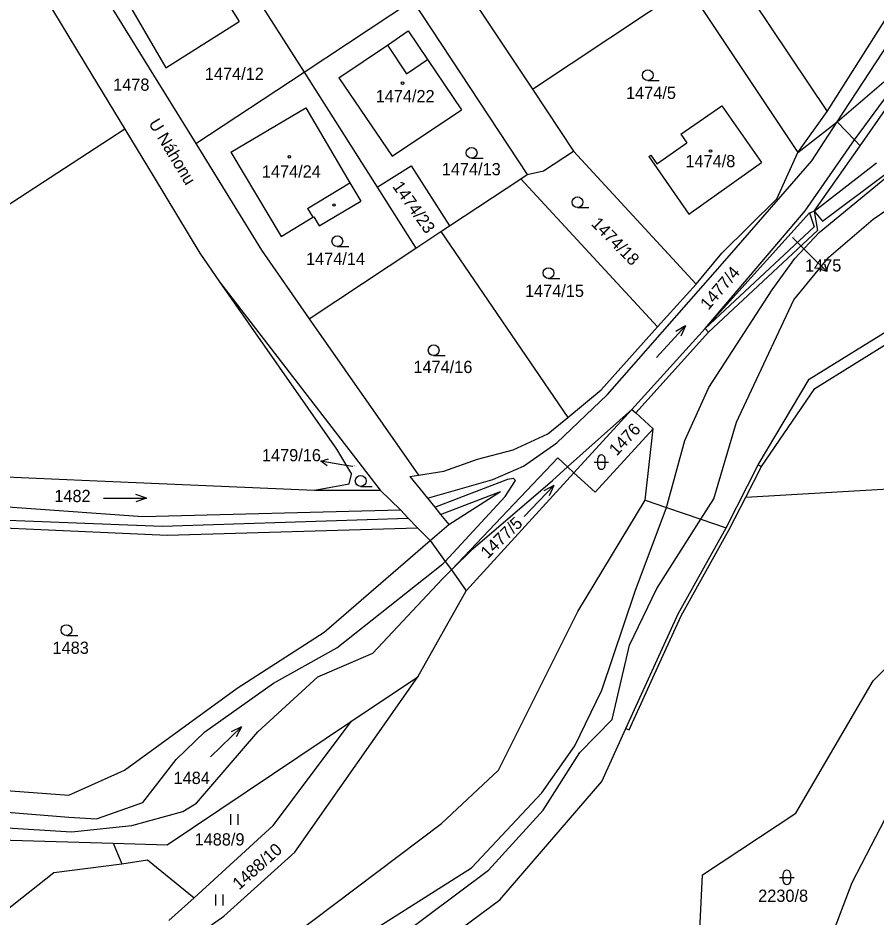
# Model space of a CAD drawing. Extents: x -785744 to -782822, y -1067550 to -1063910.
# Drawn here: x -784719.8 to -784600.3, y -1065821.9 to -1065696.7 of the extents above; entities that cross this region are included whole.
import ezdxf

# ---------------------------------------------------------------- set-up
doc = ezdxf.new("R2010")
doc.units = 0
for name, color, linetype in [('Hranice parcel', 7, 'Continuous'), ('Parcelní čísla', 7, 'Continuous'), ('Pop_ČP_popisy', 7, 'Continuous'), ('Vnitřní kresba', 7, 'Continuous'), ('Značky budov', 7, 'Continuous'), ('Značky kultur', 7, 'Continuous')]:
    doc.layers.add(name, color=color, linetype=linetype)

msp = doc.modelspace()

# ---------------------------------------------------------------- linework, layer by layer
at = {"layer": 'Hranice parcel'}
for p, q in [((-784709.51, -1065704.64), (-784704.94, -1065712.2)), ((-784704.94, -1065712.2), (-784735.77, -1065732.34)), ((-784704.94, -1065712.2), (-784700.85, -1065718.96))]:
    msp.add_line(p, q, dxfattribs=at)
for points in [[(-784630.46, -1065674.88), (-784607.07, -1065709.76)], [(-784696.38, -1065678.5), (-784679.94, -1065704.26)], [(-784663.11, -1065684.09), (-784648.14, -1065706.65)], [(-784711.89, -1065686.95), (-784695.03, -1065714.23)], [(-784693.74, -1065689.64), (-784688.98, -1065697.2)], [(-784718.06, -1065690.49), (-784709.51, -1065704.64)], [(-784648.14, -1065706.65), (-784626.6, -1065692.29)], [(-784626.6, -1065692.29), (-784611.15, -1065715.45)], [(-784679.94, -1065704.26), (-784664.86, -1065694.29)], [(-784664.86, -1065694.29), (-784648.86, -1065718.52)], [(-784704, -1065695.46), (-784699.23, -1065703.65)], [(-784607.07, -1065709.76), (-784598.5, -1065696.2)], [(-784699.23, -1065703.65), (-784688.98, -1065697.2)], [(-784668.35, -1065700.52), (-784665.43, -1065698.54)], [(-784665.43, -1065698.54), (-784662.74, -1065702.52)], [(-784675.09, -1065705.07), (-784668.35, -1065700.52)], [(-784662.74, -1065702.52), (-784658.03, -1065709.51)], [(-784695.03, -1065714.23), (-784679.94, -1065704.26)], [(-784679.94, -1065704.26), (-784669.77, -1065720.31)], [(-784675.09, -1065705.07), (-784667.69, -1065715.97)], [(-784605.68, -1065711.2), (-784599.17, -1065705.61)], [(-784648.14, -1065706.65), (-784642.42, -1065715.27)], [(-784627.47, -1065712.92), (-784621.76, -1065708.95)], [(-784621.76, -1065708.95), (-784616.25, -1065716.87)], [(-784602.47, -1065714.53), (-784598.61, -1065709.03)], [(-784690.13, -1065715.44), (-784679.72, -1065709.24)], [(-784679.72, -1065709.24), (-784673.56, -1065719.68)], [(-784667.69, -1065715.97), (-784658.03, -1065709.51)], [(-784611.15, -1065715.45), (-784607.07, -1065709.76)], [(-784611.15, -1065715.45), (-784605.68, -1065711.2)], [(-784605.68, -1065711.2), (-784603.29, -1065713.68)], [(-784630.82, -1065717.03), (-784626.64, -1065714.11)], [(-784627.47, -1065712.92), (-784626.64, -1065714.11)], [(-784602.47, -1065714.53), (-784603.29, -1065713.68)], [(-784695.03, -1065714.23), (-784685.86, -1065729.07)], [(-784646.6, -1065718.04), (-784642.42, -1065715.27)], [(-784642.42, -1065715.27), (-784625.35, -1065733.78)], [(-784608.87, -1065723.64), (-784602.47, -1065714.53)], [(-784690.13, -1065715.44), (-784683.15, -1065727.16)], [(-784631.94, -1065716.04), (-784631.65, -1065715.84)], [(-784631.94, -1065716.04), (-784626.37, -1065724.04)], [(-784631.65, -1065715.84), (-784630.82, -1065717.03)], [(-784614.09, -1065721.91), (-784611.15, -1065715.45)], [(-784669.77, -1065720.31), (-784665.02, -1065717.31)], [(-784665.02, -1065717.31), (-784659.71, -1065725.69)], [(-784626.37, -1065724.04), (-784616.25, -1065716.87)], [(-784608.87, -1065723.64), (-784600.19, -1065716.89)], [(-784700.85, -1065718.96), (-784694.49, -1065729.49)], [(-784659.71, -1065725.69), (-784649.76, -1065719.11)], [(-784649.76, -1065719.11), (-784648.86, -1065718.52)], [(-784649.76, -1065719.11), (-784630.71, -1065739.76)], [(-784648.86, -1065718.52), (-784646.6, -1065718.04)], [(-784607.75, -1065725.05), (-784598.49, -1065718.13)], [(-784673.56, -1065719.68), (-784672.04, -1065722.25)], [(-784669.77, -1065720.31), (-784664.4, -1065728.79)], [(-784677.84, -1065725.66), (-784672.04, -1065722.25)], [(-784621.76, -1065729.48), (-784614.09, -1065721.91)], [(-784624.08, -1065739.97), (-784609.54, -1065723.86)], [(-784609.54, -1065723.86), (-784608.87, -1065723.64)], [(-784608.87, -1065723.64), (-784607.75, -1065725.05)], [(-784608.87, -1065723.64), (-784608.43, -1065726.32)], [(-784683.15, -1065727.16), (-784678.72, -1065724.49)], [(-784678.72, -1065724.49), (-784678.59, -1065724.42)], [(-784678.59, -1065724.42), (-784677.84, -1065725.66)], [(-784664.4, -1065728.79), (-784660.92, -1065726.49)], [(-784660.92, -1065726.49), (-784659.71, -1065725.69)], [(-784660.92, -1065726.49), (-784643.21, -1065752.35)], [(-784623.6, -1065740.48), (-784608.43, -1065726.32)], [(-784685.86, -1065729.07), (-784679.26, -1065738.61)], [(-784679.26, -1065738.61), (-784664.4, -1065728.79)], [(-784694.49, -1065729.49), (-784691.71, -1065733.47)], [(-784625.35, -1065733.78), (-784621.76, -1065729.48)], [(-784691.71, -1065733.47), (-784675.45, -1065756.76)], [(-784691.71, -1065733.47), (-784669.34, -1065762.48)], [(-784630.71, -1065739.76), (-784625.35, -1065733.78)], [(-784679.26, -1065738.61), (-784664.01, -1065760.4)], [(-784638.55, -1065748.51), (-784630.71, -1065739.76)], [(-784624.08, -1065739.97), (-784623.6, -1065740.48)], [(-784609.6, -1065747.04), (-784598.65, -1065740.26)], [(-784633.75, -1065751.7), (-784623.6, -1065740.48)], [(-784608.82, -1065748.32), (-784597.76, -1065741.47)], [(-784616.67, -1065758.96), (-784609.6, -1065747.04)], [(-784643.21, -1065752.35), (-784638.55, -1065748.51)], [(-784616.22, -1065759.18), (-784608.82, -1065748.32)], [(-784642.36, -1065760.09), (-784634.27, -1065751.24)], [(-784634.27, -1065751.24), (-784633.75, -1065751.7)], [(-784646, -1065754.65), (-784643.21, -1065752.35)], [(-784633.75, -1065751.7), (-784631.31, -1065753.93)], [(-784639.41, -1065762.79), (-784631.31, -1065753.93)], [(-784632.42, -1065763.87), (-784631.31, -1065753.93)], [(-784650.83, -1065756.86), (-784646, -1065754.65)], [(-784675.45, -1065756.76), (-784673.34, -1065760.27)], [(-784655.81, -1065758.19), (-784650.83, -1065756.86)], [(-784660.48, -1065759.85), (-784655.81, -1065758.19)], [(-784659.42, -1065773.6), (-784644.6, -1065757.97)], [(-784643.24, -1065759.26), (-784644.6, -1065757.97)], [(-784618.41, -1065763.48), (-784616.22, -1065759.18)], [(-784616.67, -1065758.96), (-784616.22, -1065759.18)], [(-784731.02, -1065760.22), (-784709.82, -1065761.14)], [(-784673.66, -1065761.62), (-784673.34, -1065760.27)], [(-784665.22, -1065760.59), (-784664.01, -1065760.4)], [(-784664.01, -1065760.4), (-784660.48, -1065759.85)], [(-784657.35, -1065776.5), (-784642.36, -1065760.09)], [(-784642.36, -1065760.09), (-784643.24, -1065759.26)], [(-784642.36, -1065760.09), (-784639.41, -1065762.79)], [(-784709.82, -1065761.14), (-784678.52, -1065762.5)], [(-784678.52, -1065762.5), (-784673.66, -1065761.62)], [(-784665.22, -1065760.59), (-784662.77, -1065763.6)], [(-784618.41, -1065763.48), (-784581.8, -1065761.32)], [(-784678.52, -1065762.5), (-784669.34, -1065762.48)], [(-784669.34, -1065762.48), (-784666.51, -1065765.21)], [(-784662.77, -1065763.6), (-784661.74, -1065764.87)], [(-784641.8, -1065779.41), (-784632.42, -1065763.87)], [(-784620.71, -1065767.98), (-784618.41, -1065763.48)], [(-784666.51, -1065765.21), (-784665.46, -1065766.38)], [(-784661.74, -1065764.87), (-784660.93, -1065765.87)], [(-784665.46, -1065766.38), (-784664.13, -1065767.72)], [(-784660.93, -1065765.87), (-784659.79, -1065767.29)], [(-784740.42, -1065766.91), (-784699.03, -1065768.75)], [(-784699.03, -1065768.75), (-784664.13, -1065767.72)], [(-784664.13, -1065767.72), (-784662.38, -1065769.49)], [(-784662.38, -1065769.49), (-784659.79, -1065767.29)], [(-784627.4, -1065779.98), (-784620.71, -1065767.98)], [(-784677.13, -1065782.27), (-784662.38, -1065769.49)], [(-784662.38, -1065769.49), (-784660.28, -1065772.41)], [(-784660.28, -1065772.41), (-784659.42, -1065773.6)], [(-784659.42, -1065773.6), (-784657.35, -1065776.5)], [(-784664.11, -1065788.49), (-784657.35, -1065776.5)], [(-784600.65, -1065789.05), (-784589.03, -1065777.46)], [(-784652.88, -1065801.49), (-784641.8, -1065779.41)], [(-784629.69, -1065784.96), (-784627.4, -1065779.98)], [(-784689.28, -1065790.06), (-784677.13, -1065782.27)], [(-784634.65, -1065795.88), (-784629.69, -1065784.96)], [(-784681.23, -1065812.89), (-784664.11, -1065788.49)], [(-784673.33, -1065794.67), (-784664.11, -1065788.49)], [(-784611.46, -1065807.46), (-784600.65, -1065789.05)], [(-784704.98, -1065801.47), (-784689.28, -1065790.06)], [(-784699.01, -1065811.87), (-784673.33, -1065794.67)], [(-784684.24, -1065809.19), (-784673.33, -1065794.67)], [(-784638.48, -1065803.06), (-784635.11, -1065795.68)], [(-784635.11, -1065795.68), (-784634.65, -1065795.88)], [(-784603.58, -1065817.14), (-784593.08, -1065796.78)], [(-784712.71, -1065804.96), (-784704.98, -1065801.47)], [(-784660.79, -1065808.92), (-784652.88, -1065801.49)], [(-784731.45, -1065803.59), (-784712.71, -1065804.96)], [(-784652.69, -1065819.55), (-784638.48, -1065803.06)], [(-784624.43, -1065816.08), (-784611.46, -1065807.46)], [(-784695.24, -1065819.29), (-784684.24, -1065809.19)], [(-784690.81, -1065831.54), (-784660.79, -1065808.92)], [(-784746.2, -1065810.52), (-784706.53, -1065811.65)], [(-784706.53, -1065811.65), (-784699.01, -1065811.87)], [(-784706.53, -1065811.65), (-784705.33, -1065814.52)], [(-784691.12, -1065821.84), (-784681.23, -1065812.89)], [(-784705.33, -1065814.52), (-784701.76, -1065813.96)], [(-784701.76, -1065813.96), (-784695.24, -1065819.29)], [(-784714.82, -1065815.74), (-784705.33, -1065814.52)], [(-784735.36, -1065832), (-784714.82, -1065815.74)], [(-784625.23, -1065832.4), (-784624.43, -1065816.08)], [(-784606.09, -1065823.74), (-784603.58, -1065817.14)], [(-784698.81, -1065822.42), (-784695.24, -1065819.29)], [(-784668.67, -1065831.37), (-784652.69, -1065819.55)], [(-784710.62, -1065835.61), (-784691.12, -1065821.84)]]:
    msp.add_lwpolyline(points, dxfattribs=at)
at = {"layer": 'Pop_ČP_popisy'}
for p, q in [((-784609.25, -1065729.94), (-784607.11, -1065732.04)), ((-784674.67, -1065758.95), (-784677.63, -1065758.47))]:
    msp.add_line(p, q, dxfattribs=at)
for points in [[(-784611.93, -1065727.3), (-784609.25, -1065729.94)], [(-784607.47, -1065730.99), (-784607.11, -1065732.04), (-784608.17, -1065731.7)], [(-784676.72, -1065759.12), (-784677.63, -1065758.47), (-784676.56, -1065758.14)], [(-784673.14, -1065759.2), (-784674.67, -1065758.95)]]:
    msp.add_lwpolyline(points, dxfattribs=at)
at = {"layer": 'Vnitřní kresba'}
for points in [[(-784603.29, -1065713.68), (-784586.06, -1065690.32)], [(-784605.68, -1065711.2), (-784596.66, -1065697.44)], [(-784668.35, -1065700.52), (-784665.66, -1065704.49)], [(-784665.66, -1065704.49), (-784662.74, -1065702.52)], [(-784609.22, -1065716.62), (-784605.68, -1065711.2)], [(-784610.13, -1065723.57), (-784603.29, -1065713.68)], [(-784620.69, -1065729.81), (-784609.22, -1065716.62)], [(-784608.21, -1065726.61), (-784598.76, -1065718.84)], [(-784679.47, -1065723.25), (-784673.56, -1065719.68)], [(-784600.67, -1065724.75), (-784594.96, -1065720.83)], [(-784679.47, -1065723.25), (-784678.72, -1065724.49)], [(-784624.08, -1065739.97), (-784610.13, -1065723.57)], [(-784609.54, -1065723.86), (-784608.91, -1065725.81)], [(-784606.83, -1065730.04), (-784600.67, -1065724.75)], [(-784624.08, -1065739.97), (-784608.91, -1065725.81)], [(-784611.57, -1065730.24), (-784608.21, -1065726.61)], [(-784637.7, -1065749.19), (-784620.69, -1065729.81)], [(-784614.72, -1065734.6), (-784611.57, -1065730.24)], [(-784611.74, -1065735.98), (-784606.83, -1065730.04)], [(-784623.56, -1065748.19), (-784614.72, -1065734.6)], [(-784619.69, -1065753.01), (-784611.74, -1065735.98)], [(-784634.27, -1065751.24), (-784624.08, -1065739.97)], [(-784626.92, -1065755.56), (-784623.56, -1065748.19)], [(-784644.72, -1065755.89), (-784637.7, -1065749.19)], [(-784643.24, -1065759.26), (-784634.27, -1065751.24)], [(-784622.87, -1065763.68), (-784619.69, -1065753.01)], [(-784649.39, -1065759.17), (-784644.72, -1065755.89)], [(-784629.45, -1065764.89), (-784626.92, -1065755.56)], [(-784653.67, -1065760.99), (-784649.39, -1065759.17)], [(-784621.16, -1065767.76), (-784616.67, -1065758.96)], [(-784645.36, -1065761.16), (-784643.24, -1065759.26)], [(-784662.77, -1065763.6), (-784653.67, -1065760.99)], [(-784661.74, -1065764.87), (-784651.56, -1065760.97)], [(-784656.45, -1065770.68), (-784645.36, -1065761.16)], [(-784651.92, -1065763.36), (-784650.51, -1065761.17)], [(-784651.56, -1065760.97), (-784650.84, -1065760.84)], [(-784650.84, -1065760.84), (-784650.51, -1065761.17)], [(-784660.93, -1065765.87), (-784652.58, -1065762.7)], [(-784659.79, -1065767.29), (-784652.58, -1065762.7)], [(-784737.45, -1065763.66), (-784702.42, -1065766.18)], [(-784660.28, -1065772.41), (-784651.92, -1065763.36)], [(-784632.42, -1065763.87), (-784629.45, -1065764.89)], [(-784624.69, -1065766.54), (-784622.87, -1065763.68)], [(-784702.42, -1065766.18), (-784666.51, -1065765.21)], [(-784633.84, -1065776.58), (-784629.45, -1065764.89)], [(-784629.45, -1065764.89), (-784624.69, -1065766.54)], [(-784740.38, -1065765.91), (-784699.72, -1065767.51)], [(-784699.72, -1065767.51), (-784665.46, -1065766.38)], [(-784630.82, -1065776.17), (-784624.69, -1065766.54)], [(-784624.69, -1065766.54), (-784621.16, -1065767.76)], [(-784627.84, -1065779.74), (-784621.16, -1065767.76)], [(-784659.42, -1065773.6), (-784656.45, -1065770.68)], [(-784675.4, -1065784.45), (-784660.61, -1065772.77)], [(-784660.61, -1065772.77), (-784660.28, -1065772.41)], [(-784660.72, -1065774.88), (-784659.42, -1065773.6)], [(-784670.39, -1065785.18), (-784660.72, -1065774.88)], [(-784638.48, -1065790.37), (-784633.84, -1065776.58)], [(-784634.61, -1065784.1), (-784630.82, -1065776.17)], [(-784635.11, -1065795.68), (-784627.84, -1065779.74)], [(-784637.03, -1065794.45), (-784634.61, -1065784.1)], [(-784684.19, -1065789.38), (-784675.4, -1065784.45)], [(-784678.05, -1065788.47), (-784670.39, -1065785.18)], [(-784686.39, -1065796.17), (-784678.05, -1065788.47)], [(-784693.77, -1065796.14), (-784684.19, -1065789.38)], [(-784642.25, -1065798.12), (-784638.48, -1065790.37)], [(-784641.53, -1065799.05), (-784637.03, -1065794.45)], [(-784697.78, -1065799.99), (-784693.77, -1065796.14)], [(-784694.94, -1065806.1), (-784686.39, -1065796.17)], [(-784646.82, -1065804.66), (-784642.25, -1065798.12)], [(-784646.64, -1065807.08), (-784641.53, -1065799.05)], [(-784702.4, -1065806.01), (-784697.78, -1065799.99)], [(-784656.61, -1065815.11), (-784646.82, -1065804.66)], [(-784732.27, -1065806.44), (-784712.72, -1065808.03)], [(-784708.85, -1065808.28), (-784702.4, -1065806.01)], [(-784696.82, -1065807.23), (-784694.94, -1065806.1)], [(-784712.72, -1065808.03), (-784708.85, -1065808.28)], [(-784703.93, -1065809.19), (-784696.82, -1065807.23)], [(-784654.24, -1065815.42), (-784646.64, -1065807.08)], [(-784731.82, -1065808.87), (-784712.37, -1065810.09)], [(-784712.37, -1065810.09), (-784703.93, -1065809.19)], [(-784673.71, -1065825.89), (-784656.61, -1065815.11)], [(-784671.53, -1065828.34), (-784654.24, -1065815.42)]]:
    msp.add_lwpolyline(points, dxfattribs=at)
at = {"layer": 'Značky budov'}
for centre in [(-784666.23, -1065705.8), (-784623.34, -1065715.26), (-784682.01, -1065716.07), (-784675.79, -1065722.77)]:
    msp.add_circle(centre, 0.175, dxfattribs=at)
at = {"layer": 'Značky kultur'}
for p, q in [((-784632.07, -1065705.44), (-784630.47, -1065705.44)), ((-784656.61, -1065716.26), (-784655.01, -1065716.26)), ((-784641.86, -1065723.14), (-784640.26, -1065723.14)), ((-784675.32, -1065728.57), (-784673.72, -1065728.57)), ((-784645.9, -1065733.01), (-784644.3, -1065733.01)), ((-784661.9, -1065743.76), (-784660.3, -1065743.76)), ((-784639.53, -1065758.59), (-784637.53, -1065758.59)), ((-784639.03, -1065759.09), (-784639.03, -1065758.09)), ((-784638.03, -1065758.09), (-784638.03, -1065759.09)), ((-784672.06, -1065761.96), (-784670.46, -1065761.96)), ((-784713.05, -1065782.73), (-784711.45, -1065782.73)), ((-784690.13, -1065809.11), (-784690.13, -1065807.61)), ((-784689.13, -1065809.11), (-784689.13, -1065807.61)), ((-784613.7, -1065816.43), (-784611.7, -1065816.43)), ((-784613.2, -1065816.93), (-784613.2, -1065815.93)), ((-784612.2, -1065815.93), (-784612.2, -1065816.93)), ((-784692.23, -1065820.32), (-784692.23, -1065818.82)), ((-784691.23, -1065820.32), (-784691.23, -1065818.82))]:
    msp.add_line(p, q, dxfattribs=at)
for points in [[(-784630.86, -1065744.02), (-784626.8, -1065739.62), (-784628.18, -1065740.38)], [(-784626.8, -1065739.62), (-784627.45, -1065741.06)], [(-784649.3, -1065766.17), (-784645.14, -1065761.85), (-784646.54, -1065762.58)], [(-784645.14, -1065761.85), (-784645.82, -1065763.28)], [(-784707.89, -1065763.6), (-784701.89, -1065763.6), (-784703.39, -1065763.1)], [(-784701.89, -1065763.6), (-784703.39, -1065764.1)], [(-784692.98, -1065799.63), (-784688.66, -1065795.47), (-784690.09, -1065796.15)], [(-784688.66, -1065795.47), (-784689.39, -1065796.87)]]:
    msp.add_lwpolyline(points, dxfattribs=at)
for centre in [(-784632.07, -1065704.69), (-784656.61, -1065715.51), (-784641.86, -1065722.39), (-784675.32, -1065727.82), (-784645.9, -1065732.26), (-784661.9, -1065743.01), (-784672.06, -1065761.21), (-784713.05, -1065781.98)]:
    msp.add_circle(centre, 0.75, dxfattribs=at)
for centre, start, end in [((-784638.53, -1065758.09), 0, 180), ((-784638.53, -1065759.09), 180, 0), ((-784612.7, -1065815.93), 0, 180), ((-784612.7, -1065816.93), 180, 0)]:
    msp.add_arc(centre, 0.5, start, end, dxfattribs=at)

# ---------------------------------------------------------------- texts
at = {"layer": 'Parcelní čísla'}
for s, height, p in [('1474/12', 1.7, (-784693.77, -1065705.35)), ('1478', 1.7, (-784706.55, -1065706.86)), ('1474/5', 1.7, (-784635.1, -1065708.01)), ('1474/22', 1.7, (-784669.98, -1065708.46)), ('1474/8', 1.7, (-784626.83, -1065717.51)), ('1474/24', 1.7, (-784685.83, -1065718.95)), ('1474/13', 1.7, (-784660.77, -1065718.63)), ('1475', 0.1, (-784611.93, -1065727.3)), ('1474/14', 1.7, (-784679.68, -1065731.11)), ('1474/15', 1.7, (-784649.18, -1065735.59)), ('1474/16', 1.7, (-784664.72, -1065746.18)), ('1479/16', 0.1, (-784673.14, -1065759.2)), ('1482', 1.7, (-784714.74, -1065764.15)), ('1483', 1.7, (-784714.99, -1065785.29)), ('1484', 1.7, (-784698.13, -1065803.42)), ('1488/9', 1.7, (-784695.2, -1065811.98)), ('2230/8', 1.7, (-784616.69, -1065819.83))]:
    msp.add_text(s, height=height, dxfattribs=at).set_placement(p)
for s, rotation, p in [('1474/23', 305.3044, (-784667.71, -1065720.2)), ('1474/18', 314.5836, (-784640.06, -1065725.49)), ('1477/4', 49.2863, (-784623.64, -1065737.52)), ('1476', 46.7731, (-784636.41, -1065757.82)), ('1477/5', 44.2006, (-784654.36, -1065772.12)), ('1488/10', 41.7044, (-784688.99, -1065818.25))]:
    msp.add_text(s, height=1.7, rotation=rotation, dxfattribs=at).set_placement(p)
at = {"layer": 'Pop_ČP_popisy'}
msp.add_text('U Náhonu', height=1.7, rotation=301.1126, dxfattribs=at).set_placement((-784701.67, -1065711.4))
for s, p in [('1475', (-784610.17, -1065732.04)), ('1479/16', (-784685.82, -1065758.47))]:
    msp.add_text(s, height=1.7, dxfattribs=at).set_placement(p)

doc.saveas('drawing.dxf')
